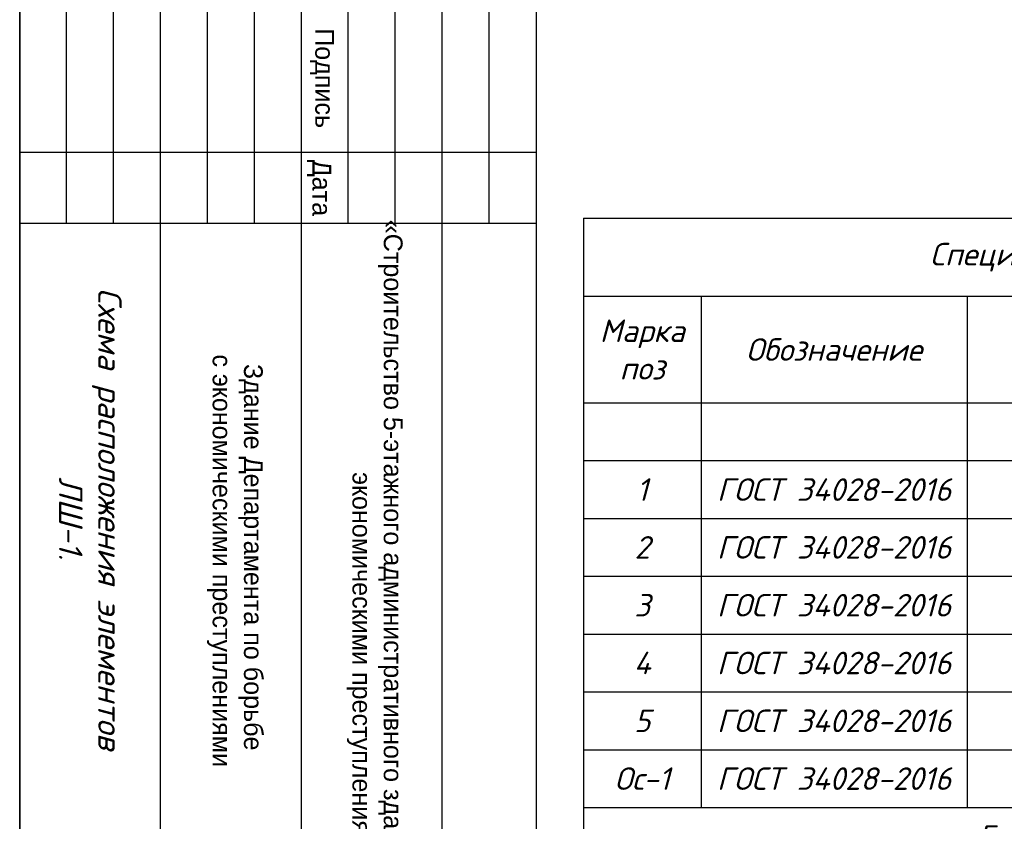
# Model space of a CAD drawing. Header units: millimetres. Extents: x -33345 to 4712671, y -3392 to 121473.
# Tile 1053 of 1056: x 4233125 to 4243612, y 50632 to 59166. Entities that reach past the tile are written whole.
import ezdxf

# ---------------------------------------------------------------- set-up
doc = ezdxf.new("R2010")
doc.units = ezdxf.units.MM
doc.layers.add('_линия', color=7, linetype='Continuous')
doc.layers.add('A Текст', color=250, linetype='Continuous', lineweight=20)
doc.layers.add('Текст', color=7, linetype='Continuous', lineweight=20)
doc.styles.add('_text', font='isocpeui.ttf')
doc.styles.add('ISOCPEUR', font='isocpeui.ttf', dxfattribs={"height": 300})
doc.styles.add('X-U-RW-01$0$StyleROMANS', font='GOTHIC.TTF')

# ---------------------------------------------------------------- blocks, each defined once
blk = doc.blocks.new('srhet')
at = {"lineweight": 35}
blk.add_lwpolyline([(-49805960, 24193766), (-49749060, 24193766), (-49749060, 24234766), (-49805960, 24234766)], close=True, dxfattribs=at)
blk = doc.blocks.new('*T2467')
at = {"color": 0, "linetype": 'ByBlock', "lineweight": -2, "transparency": 16777216}
for p, q in [((0, 0), (14800, 0)), ((0, 0), (0, -10490)), ((14800, 0), (14800, -10490)), ((0, -831), (14800, -831)), ((1254, -831), (1254, -6275)), ((4086, -831), (4086, -6275)), ((8186, -831), (8186, -6275)), ((10330, -831), (10330, -6275)), ((11573, -831), (11573, -6275)), ((13032, -831), (13032, -6275)), ((0, -1967), (14800, -1967)), ((0, -2582), (14800, -2582)), ((0, -3197), (14800, -3197)), ((0, -3813), (14800, -3813)), ((0, -4428), (14800, -4428)), ((0, -5044), (14800, -5044)), ((0, -5659), (14800, -5659)), ((0, -6275), (14800, -6275)), ((0, -6890), (14800, -6890)), ((0, -7506), (14800, -7506)), ((4086, -7506), (4086, -10490)), ((4086, -8154), (14800, -8154)), ((13032, -8154), (13032, -10490)), ((4086, -8643), (13032, -8643)), ((4086, -9259), (13032, -9259)), ((8186, -9259), (8186, -10490)), ((10330, -9259), (10330, -10490)), ((11573, -9259), (11573, -10490)), ((0, -9874), (14800, -9874)), ((0, -10490), (14800, -10490))]:
    blk.add_line(p, q, dxfattribs=at)
at = {"color": 0, "lineweight": 25, "transparency": 16777216, "char_height": 240, "attachment_point": 5, "style": '_text'}
for s, insert, width in [('Спецификация материалов на ЛШ-1 вид-А и В', (7400, -416), 14797.62), ('Марка поз', (627, -1399), 1252.08), ('L элемента, мм', (9258, -1399), 2142.21), ('Кол-   во', (10952, -1399), 1240.52), ('Масса   ед, кг', (12303, -1399), 1456.12), ('Обозначение', (2670, -1399), 2829.09), ('Наименование', (6136, -1399), 4097.49), ('Примеч.', (13916, -1399), 1765.85), ('{\\C230;3}', (10952, -2274), 1240.52), ('{\\C230;1124.6}', (12303, -2274), 1456.12), ('{\\C230;3373.7}', (13916, -2274), 1765.85), ('{\\C5;1}', (627, -2890), 1252.08), ('{\\C5;ГОСТ 34028-2016}', (2670, -2890), 2829.09), ('{\\C5;%%C12АIII}', (6136, -2890), 4097.49), ('{\\C5;5400}', (9258, -2890), 2142.21), ('{\\C5;22}', (10952, -2890), 1240.52), ('{\\C5;4.8}', (12303, -2890), 1456.12), ('{\\C5;105.5}', (13916, -2890), 1765.85), ('\\A1;{\\C5;2}', (627, -3505), 1252.08), ('{\\C5;ГОСТ 34028-2016}', (2670, -3505), 2829.09), ('{\\C5;%%C12АIII}', (6136, -3505), 4097.49), ('{\\C5;4100}', (9258, -3505), 2142.21), ('{\\C5;88}', (10952, -3505), 1240.52), ('{\\C5;3.6}', (12303, -3505), 1456.12), ('{\\C5;320.4}', (13916, -3505), 1765.85), ('{\\C5;3', (627, -4121), 1252.08), ('{\\C5;ГОСТ 34028-2016}', (2670, -4121), 2829.09), ('{\\C5;%%C12АIII}', (6136, -4121), 4097.49), ('{\\C5;4200}', (9258, -4121), 2142.21), ('{\\C5;11}', (10952, -4121), 1240.52), ('{\\C5;3.7}', (12303, -4121), 1456.12), ('{\\C5;41.0}', (13916, -4121), 1765.85), ('{\\C5;ГОСТ 34028-2016}', (2670, -4736), 2829.09), ('{\\C5;%%C12АIII}', (6136, -4736), 4097.49), ('{\\C5;4800}', (9258, -4736), 2142.21), ('{\\C5;4.3}', (12303, -4736), 1456.12), ('{\\C5;46.9}', (13916, -4736), 1765.85), ('{\\A1;\\C5;4', (627, -4736), 1252.08), ('{\\C5;11}', (10952, -4736), 1240.52), ('{\\C5;5', (627, -5352), 1252.08), ('{\\C5;ГОСТ 34028-2016}', (2670, -5352), 2829.09), ('{\\C5;%%C12АIII}', (6136, -5352), 4097.49), ('{\\C5;2800}', (9258, -5352), 2142.21), ('{\\C5;238}', (10952, -5352), 1240.52), ('{\\C5;2.5}', (12303, -5352), 1456.12), ('{\\C5;591.8}', (13916, -5352), 1765.85), ('{\\C5;Ос-1}', (627, -5967), 1252.08), ('{\\C5;ГОСТ 34028-2016}', (2670, -5967), 2829.09), ('{\\C5;%%C8АI}', (6136, -5967), 4097.49), ('{\\C5;260}', (9258, -5967), 2142.21), ('{\\C5;185}', (10952, -5967), 1240.52), ('{\\C5;0.1}', (12303, -5967), 1456.12), ('{\\C5;19.0}', (13916, -5967), 1765.85), ('{\\C230;Бетон В25                        34.51 м³  }', (7400, -6583), 14797.62), ('\\A1;Ведомось расхода стали на элемент, кг', (7400, -7198), 14797.62), ('\\A1;Изделия арматурные', (9443, -7830), 10711.7), ('\\A1; Арматура класса  А-III', (8559, -8399), 8943.47), ('Марка \\Pэлемента', (2043, -8690), 4083.55), ('{\\C5;ГОСТ 34028-2016}', (8559, -8951), 8943.47), ('Всего', (13916, -9014), 1765.85), ('%%C8', (6136, -9566), 4097.49), ('%%C12', (10952, -9566), 1240.52), ('%%C16', (12303, -9566), 1456.12), ('57.0', (6136, -10182), 4097.49), ('3316.7', (10952, -10182), 1240.52), ('3373.7', (13916, -10182), 1765.85)]:
    blk.add_mtext(s, dxfattribs=dict(at, insert=insert, width=width))
blk = doc.blocks.new('medgor')
at = {"ltscale": 25}
for p, q in [((-44005389, 22929075), (-44005389, 22934575)), ((-44004634, 22929075), (-44004634, 22934575)), ((-44004634, 22934075), (-44011134, 22934075)), ((-43992634, 22933575), (-44011134, 22933575)), ((-44004634, 22933075), (-44011134, 22933075)), ((-44004634, 22932575), (-44011134, 22932575)), ((-43992634, 22932075), (-44011134, 22932075)), ((-44004634, 22931575), (-44011134, 22931575)), ((-44004634, 22931075), (-44011134, 22931075)), ((-43992634, 22930575), (-44011134, 22930575)), ((-44004634, 22930075), (-44011134, 22930075)), ((-44004634, 22929575), (-44011134, 22929575))]:
    blk.add_line(p, q, dxfattribs=at)
blk.add_lwpolyline([(-44011134, 22934575), (-43992634, 22934575), (-43992634, 22929075), (-44011134, 22929075)], close=True, dxfattribs=at)
at = {"layer": 'Текст', "char_height": 200, "attachment_point": 8, "style": 'X-U-RW-01$0$StyleROMANS'}
for s, insert, width in [('\\pxqc;«Строительство 5-этажного административного здания Управления Департамента по борьбе с экономическими преступлениями города Ташкента»', (-43998711, 22932559), 11910.39), ('Подпись', (-44006177, 22932165), 748.42), ('Дата', (-44005008, 22932135), 748.42), ('Здание Департамента по борьбе\\P с экономическими преступлениями', (-44001076, 22931070), 11910.39)]:
    blk.add_mtext(s, dxfattribs=dict(at, insert=insert, width=width))

msp = doc.modelspace()

# ---------------------------------------------------------------- block references
at = {"rotation": 270}
msp.add_blockref('medgor', (-18695949.506, -43947632.783), dxfattribs=at)
msp.add_blockref('*T2467', (4239128.74, 57053.611, 1359241.5))
at = {"layer": '_линия', "color": 18, "lineweight": 0, "rotation": 270}
msp.add_blockref('srhet', (-19960640.753, -49704059.044), dxfattribs=at)

# ---------------------------------------------------------------- texts
at = {"layer": 'A Текст', "color": 7, "insert": (4233544.557, 53853.785, -1359241.5), "char_height": 250, "width": 5487.15109, "attachment_point": 8, "rotation": 270, "style": 'ISOCPEUR'}
msp.add_mtext('\\pxqc;Схема расположения элементов ЛШ-1.  ', dxfattribs=at)

doc.saveas('drawing.dxf')
